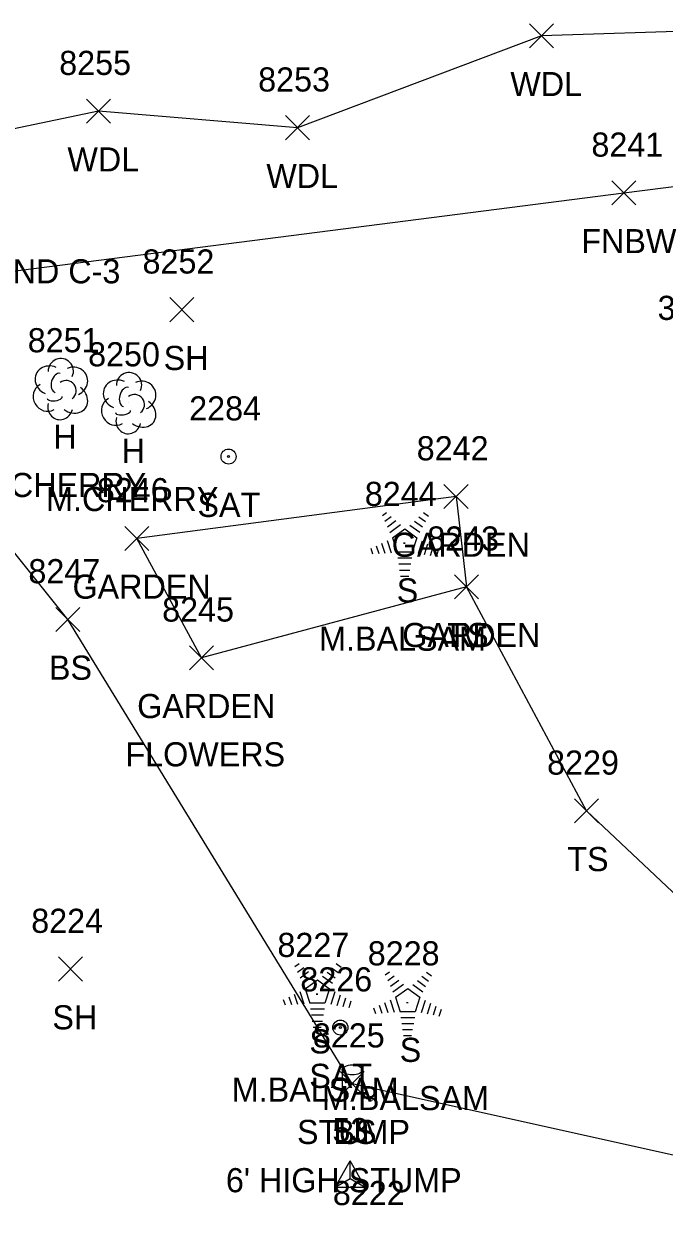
# Model space of a CAD drawing. Extents: x 1439173 to 1457902, y 641926 to 659889.
# Drawn here: x 1448512.8 to 1448565.9, y 645042.9 to 645141.2 of the extents above; entities that cross this region are included whole.
import ezdxf

# ---------------------------------------------------------------- set-up
doc = ezdxf.new("R2010")
doc.units = 0
for name, color, linetype in [('C_I', 7, 'Continuous'), ('CPSM', 7, 'Continuous'), ('L_A', 7, 'Continuous'), ('L_C', 7, 'Continuous'), ('L_I', 7, 'Continuous'), ('L_TIC', 7, 'Continuous'), ('LANT', 7, 'Continuous'), ('LAPB', 7, 'Continuous'), ('LAWA', 7, 'Continuous'), ('LELB', 7, 'Continuous'), ('LFNC', 7, 'Continuous'), ('LTC', 7, 'Continuous'), ('LTD', 7, 'Continuous'), ('LTS', 7, 'Continuous'), ('M_C', 7, 'Continuous')]:
    doc.layers.add(name, color=color, linetype=linetype)

msp = doc.modelspace()

# ---------------------------------------------------------------- linework, layer by layer
at = {"layer": 'CPSM'}
for p, q in [((1448538.585, 645044.733), (1448539.835, 645046.898)), ((1448541.085, 645044.733), (1448539.835, 645046.898)), ((1448539.835, 645045.454), (1448539.835, 645046.898)), ((1448538.585, 645044.733), (1448539.835, 645045.454)), ((1448539.835, 645045.454), (1448539.835, 645045.454)), ((1448539.835, 645045.454), (1448541.085, 645044.733)), ((1448538.585, 645044.733), (1448541.085, 645044.733))]:
    msp.add_line(p, q, dxfattribs=at)
at = {"layer": 'L_TIC'}
for points in [[(1448554.688, 645139.173), (1448556.688, 645141.173)], [(1448556.688, 645139.173), (1448554.688, 645141.173)], [(1448517.999, 645132.925), (1448519.999, 645134.925)], [(1448519.999, 645132.925), (1448517.999, 645134.925)], [(1448534.476, 645131.552), (1448536.476, 645133.552)], [(1448536.476, 645131.552), (1448534.476, 645133.552)], [(1448561.516, 645126.154), (1448563.516, 645128.154)], [(1448563.516, 645126.154), (1448561.516, 645128.154)], [(1448524.9, 645116.464), (1448526.9, 645118.464)], [(1448526.9, 645116.464), (1448524.9, 645118.464)], [(1448547.611, 645100.981), (1448549.611, 645102.981)], [(1448549.611, 645100.981), (1448547.611, 645102.981)], [(1448547.611, 645100.981), (1448549.611, 645102.981)], [(1448549.611, 645100.981), (1448547.611, 645102.981)], [(1448521.17, 645097.508), (1448523.17, 645099.508)], [(1448523.17, 645097.508), (1448521.17, 645099.508)], [(1448521.17, 645097.508), (1448523.17, 645099.508)], [(1448523.17, 645097.508), (1448521.17, 645099.508)], [(1448548.483, 645093.5), (1448550.483, 645095.5)], [(1448550.483, 645093.5), (1448548.483, 645095.5)], [(1448548.483, 645093.5), (1448550.483, 645095.5)], [(1448550.483, 645093.5), (1448548.483, 645095.5)], [(1448515.445, 645090.791), (1448517.445, 645092.791)], [(1448517.445, 645090.791), (1448515.445, 645092.791)], [(1448526.525, 645087.612), (1448528.525, 645089.612)], [(1448528.525, 645087.612), (1448526.525, 645089.612)], [(1448558.419, 645074.925), (1448560.419, 645076.925)], [(1448560.419, 645074.925), (1448558.419, 645076.925)], [(1448515.68, 645061.809), (1448517.68, 645063.809)], [(1448517.68, 645061.809), (1448515.68, 645063.809)], [(1448539.01, 645052.308), (1448541.01, 645054.308)], [(1448541.01, 645052.308), (1448539.01, 645054.308)]]:
    msp.add_lwpolyline(points, dxfattribs=at)
at = {"layer": 'LANT'}
for centre, radius in [((1448529.765, 645105.288), 0.625), ((1448529.765, 645105.288), 0.0833), ((1448539.026, 645057.956), 0.625), ((1448539.026, 645057.956), 0.0833)]:
    msp.add_circle(centre, radius, dxfattribs=at)
at = {"layer": 'LAPB'}
for points in [[(1448548.611, 645101.981), (1448549.483, 645094.5), (1448527.525, 645088.612), (1448522.17, 645098.508)], [(1448548.611, 645101.981), (1448522.17, 645098.508)]]:
    msp.add_lwpolyline(points, dxfattribs=at)
at = {"layer": 'LAWA'}
msp.add_lwpolyline([(1448583.254, 645141.041), (1448555.688, 645140.173), (1448535.476, 645132.552), (1448518.999, 645133.925), (1448492.311, 645128.329), (1448482.301, 645125.813)], dxfattribs=at)
at = {"layer": 'LELB'}
for points in [[(1448588.402, 644964.725), (1448595.68, 644961.96), (1448604.822, 644963.473), (1448618.68, 644967.847), (1448628.532, 644979.218), (1448629.359, 645002.378), (1448616.759, 645023.595), (1448593.047, 645035.65), (1448568.698, 645046.898), (1448540.01, 645053.308), (1448516.445, 645091.791), (1448498.059, 645114.771)], [(1448590.599, 644967.276), (1448596.819, 644967.58), (1448613.853, 644972.941), (1448616.325, 644980.141), (1448615.507, 645001.087), (1448609.752, 645021.973), (1448593.047, 645035.65), (1448574.111, 645062.074), (1448559.419, 645075.925), (1448549.483, 645094.5)]]:
    msp.add_lwpolyline(points, dxfattribs=at)
at = {"layer": 'LFNC'}
for points in [[(1448562.516, 645127.154), (1448582.065, 645129.63)], [(1448489.287, 645117.747), (1448562.516, 645127.154)]]:
    msp.add_lwpolyline(points, dxfattribs=at)
at = {"layer": 'LTC'}
for p, q in [((1448542.505, 645100.406), (1448542.86, 645100.663)), ((1448542.715, 645099.94), (1448543.244, 645100.324)), ((1448545.532, 645100.298), (1448546.082, 645099.899)), ((1448545.903, 645100.646), (1448546.322, 645100.342)), ((1448542.924, 645099.474), (1448543.628, 645099.986)), ((1448543.134, 645099.009), (1448544.012, 645099.647)), ((1448543.358, 645098.554), (1448544.37, 645099.288)), ((1448544.37, 645099.288), (1448545.367, 645098.563)), ((1448544.79, 645099.601), (1448545.6, 645099.012)), ((1448545.161, 645099.949), (1448545.84, 645099.456)), ((1448542.448, 645098.118), (1448542.72, 645097.283)), ((1448542.904, 645098.334), (1448543.235, 645097.315)), ((1448543.358, 645098.554), (1448543.745, 645097.36)), ((1448545.367, 645098.563), (1448544.976, 645097.36)), ((1448545.805, 645098.292), (1448545.467, 645097.253)), ((1448541.537, 645097.685), (1448541.69, 645097.217)), ((1448541.993, 645097.902), (1448542.205, 645097.25)), ((1448544.976, 645097.36), (1448543.745, 645097.36)), ((1448546.249, 645098.042), (1448545.962, 645097.157)), ((1448546.694, 645097.792), (1448546.457, 645097.062)), ((1448547.138, 645097.542), (1448546.951, 645096.967)), ((1448544.937, 645096.86), (1448543.793, 645096.86)), ((1448544.854, 645096.36), (1448543.865, 645096.36)), ((1448544.77, 645095.86), (1448543.938, 645095.86)), ((1448544.686, 645095.36), (1448544.011, 645095.36)), ((1448535.269, 645063.02), (1448535.623, 645063.278)), ((1448535.478, 645062.555), (1448536.008, 645062.939)), ((1448538.296, 645062.912), (1448538.845, 645062.513)), ((1448538.667, 645063.261), (1448539.086, 645062.956)), ((1448535.688, 645062.089), (1448536.392, 645062.6)), ((1448535.898, 645061.623), (1448536.776, 645062.261)), ((1448536.122, 645061.168), (1448537.134, 645061.903)), ((1448537.134, 645061.903), (1448538.131, 645061.178)), ((1448537.554, 645062.216), (1448538.363, 645061.627)), ((1448537.925, 645062.564), (1448538.604, 645062.07)), ((1448542.75, 645062.321), (1448543.105, 645062.578)), ((1448542.96, 645061.855), (1448543.489, 645062.239)), ((1448543.17, 645061.389), (1448543.873, 645061.901)), ((1448545.407, 645061.864), (1448546.086, 645061.371)), ((1448545.777, 645062.213), (1448546.327, 645061.814)), ((1448546.149, 645062.561), (1448546.568, 645062.257)), ((1448535.212, 645060.733), (1448535.483, 645059.897)), ((1448535.668, 645060.949), (1448535.998, 645059.93)), ((1448536.122, 645061.168), (1448536.509, 645059.975)), ((1448538.131, 645061.178), (1448537.74, 645059.975)), ((1448538.568, 645060.907), (1448538.23, 645059.867)), ((1448543.379, 645060.924), (1448544.257, 645061.562)), ((1448543.604, 645060.469), (1448544.615, 645061.203)), ((1448544.615, 645061.203), (1448545.612, 645060.478)), ((1448545.035, 645061.516), (1448545.845, 645060.927)), ((1448534.301, 645060.299), (1448534.453, 645059.832)), ((1448534.757, 645060.516), (1448534.968, 645059.864)), ((1448537.74, 645059.975), (1448536.509, 645059.975)), ((1448539.013, 645060.657), (1448538.725, 645059.772)), ((1448539.458, 645060.407), (1448539.22, 645059.677)), ((1448539.902, 645060.156), (1448539.715, 645059.582)), ((1448542.238, 645059.817), (1448542.45, 645059.165)), ((1448542.694, 645060.033), (1448542.965, 645059.198)), ((1448543.149, 645060.249), (1448543.48, 645059.23)), ((1448543.604, 645060.469), (1448543.991, 645059.275)), ((1448545.612, 645060.478), (1448545.221, 645059.275)), ((1448546.05, 645060.207), (1448545.712, 645059.168)), ((1448546.495, 645059.957), (1448546.207, 645059.072)), ((1448537.701, 645059.475), (1448536.557, 645059.475)), ((1448537.618, 645058.975), (1448536.629, 645058.975)), ((1448541.783, 645059.6), (1448541.935, 645059.132)), ((1448545.221, 645059.275), (1448543.991, 645059.275)), ((1448545.183, 645058.775), (1448544.038, 645058.775)), ((1448546.939, 645059.707), (1448546.702, 645058.977)), ((1448547.383, 645059.457), (1448547.197, 645058.882)), ((1448537.534, 645058.475), (1448536.702, 645058.475)), ((1448537.45, 645057.975), (1448536.775, 645057.975)), ((1448545.099, 645058.275), (1448544.111, 645058.275)), ((1448545.015, 645057.775), (1448544.184, 645057.775)), ((1448544.932, 645057.275), (1448544.257, 645057.275))]:
    msp.add_line(p, q, dxfattribs=at)
at = {"layer": 'LTD'}
for p, q in [((1448515.823, 645110.936), (1448515.823, 645110.936)), ((1448515.823, 645110.936), (1448515.823, 645110.936)), ((1448521.475, 645109.771), (1448521.475, 645109.771)), ((1448521.475, 645109.771), (1448521.475, 645109.771))]:
    msp.add_line(p, q, dxfattribs=at)
for centre in [(1448515.87, 645112.37), (1448521.522, 645111.205)]:
    msp.add_arc(centre, 1.047, 335.52715, 180.95627, dxfattribs=at)
for centre, major_axis, ratio, start_param, end_param in [((1448515.032, 645111.603), (1.21, -0.512), 0.895232, 1.570796, 4.712389), ((1448516.865, 645111.52), (-1.141, -0.483), 0.949671, 1.570796, 4.712389), ((1448515.615, 645111.395), (-0.208, -0.792), 0.645439, 3.141593, 6.283185), ((1448514.74, 645110.228), (0.584, -1.042), 0.959034, 3.141593, 6.283185), ((1448516.323, 645110.77), (-0.5, 0.667), 0.989748, 3.141593, 6.283185), ((1448516.824, 645110.103), (-1.09, 0.792), 0.841452, 1.570796, 4.712389), ((1448520.683, 645110.438), (1.21, -0.512), 0.895232, 1.570796, 4.712389), ((1448521.267, 645110.23), (-0.208, -0.792), 0.645439, 3.141593, 6.283185), ((1448522.517, 645110.355), (-1.141, -0.483), 0.949671, 1.570796, 4.712389), ((1448515.365, 645110.186), (-0.625, -0.083), 0.423636, 0, 3.141593), ((1448520.392, 645109.063), (0.584, -1.042), 0.959034, 3.141593, 6.283185), ((1448521.975, 645109.605), (-0.5, 0.667), 0.989748, 3.141593, 6.283185), ((1448515.824, 645109.436), (0.265, 1.061), 0.942809, 1.570796, 4.712389), ((1448521.017, 645109.021), (-0.625, -0.083), 0.423636, 0, 3.141593), ((1448522.475, 645108.938), (-1.09, 0.792), 0.841452, 1.570796, 4.712389), ((1448521.475, 645108.271), (0.265, 1.061), 0.942809, 1.570796, 4.712389)]:
    msp.add_ellipse(centre, major_axis=major_axis, ratio=ratio, start_param=start_param, end_param=end_param, dxfattribs=at)
at = {"layer": 'LTS'}
for p, q in [((1448539.181, 645054.448), (1448539.181, 645052.781)), ((1448540.847, 645054.281), (1448540.847, 645054.448)), ((1448540.847, 645054.448), (1448540.847, 645052.781)), ((1448540.014, 645053.306), (1448540.014, 645053.306)), ((1448540.014, 645053.306), (1448540.014, 645053.306)), ((1448540.014, 645053.281), (1448540.014, 645053.281))]:
    msp.add_line(p, q, dxfattribs=at)
msp.add_circle((1448540.014, 645053.306), 0.0833, dxfattribs=at)
for centre, start, end in [((1448538.347, 645052.781), 270, 360), ((1448541.681, 645052.781), 180, 270)]:
    msp.add_arc(centre, 0.833, start, end, dxfattribs=at)
msp.add_ellipse((1448540.014, 645054.448), major_axis=(-0.833, 0), ratio=0.5, dxfattribs=at)

# ---------------------------------------------------------------- texts
at = {"layer": 'C_I'}
msp.add_text('53', height=2, dxfattribs=at).set_placement((1448538.371, 645048.454))
at = {"layer": 'L_A'}
for s, p in [('WDL', (1448553.106, 645135.173)), ('WDL', (1448516.416, 645128.925)), ('WDL', (1448532.894, 645127.552)), ('FNBW', (1448558.989, 645122.154)), ('SH', (1448524.388, 645112.464)), ('H', (1448515.256, 645105.936)), ('H', (1448520.908, 645104.771)), ('SAT', (1448527.19, 645100.288)), ('GARDEN', (1448543.281, 645096.981)), ('GARDEN', (1448543.281, 645096.981)), ('GARDEN', (1448516.839, 645093.508)), ('GARDEN', (1448516.839, 645093.508)), ('S', (1448543.696, 645093.198)), ('GARDEN', (1448544.152, 645089.5)), ('TS', (1448547.892, 645089.5)), ('BS', (1448514.886, 645086.791)), ('GARDEN', (1448522.194, 645083.612)), ('TS', (1448557.829, 645070.925)), ('SH', (1448515.168, 645057.809)), ('S', (1448536.459, 645055.812)), ('S', (1448543.941, 645055.113)), ('SAT', (1448536.452, 645052.956)), ('STUMP', (1448535.435, 645048.308)), ('BS', (1448538.451, 645048.308))]:
    msp.add_text(s, height=2, dxfattribs=at).set_placement(p)
at = {"layer": 'L_C'}
for s, p in [('3M.MAPLE', (1448565.305, 645116.619)), ('S.CHERRY', (1448509.13, 645101.936)), ('M.CHERRY', (1448514.656, 645100.771)), ('M.BALSAM', (1448537.27, 645089.198)), ('FLOWERS', (1448521.225, 645079.612)), ('M.BALSAM', (1448530.034, 645051.812)), ('M.BALSAM', (1448537.516, 645051.113)), ("6' HIGH STUMP", (1448529.545, 645044.308))]:
    msp.add_text(s, height=2, dxfattribs=at).set_placement(p)
at = {"layer": 'L_I'}
for s, p in [('8255', (1448515.739, 645136.925)), ('8253', (1448532.217, 645135.552)), ('8241', (1448559.823, 645130.154)), ('8252', (1448522.64, 645120.464)), ('8251', (1448513.13, 645113.936)), ('8250', (1448518.129, 645112.771)), ('2284', (1448526.505, 645108.288)), ('8242', (1448545.351, 645104.981)), ('8242', (1448545.351, 645104.981)), ('8246', (1448518.855, 645101.508)), ('8246', (1448518.855, 645101.508)), ('8244', (1448541.05, 645101.198)), ('8243', (1448546.223, 645097.5)), ('8243', (1448546.223, 645097.5)), ('8247', (1448513.185, 645094.791)), ('8245', (1448524.265, 645091.612)), ('8229', (1448556.152, 645078.925)), ('8224', (1448513.42, 645065.809)), ('8227', (1448533.814, 645063.812)), ('8228', (1448541.295, 645063.113)), ('8226', (1448535.711, 645060.956)), ('8225', (1448536.75, 645056.308)), ('8225', (1448536.75, 645056.308)), ('8222', (1448538.408, 645043.241))]:
    msp.add_text(s, height=2, dxfattribs=at).set_placement(p)
at = {"layer": 'LTC'}
for p in [(1448544.252, 645098.302), (1448537.016, 645060.916), (1448544.498, 645060.217)]:
    msp.add_text('.', height=1.037, rotation=270, dxfattribs=at).set_placement(p)
at = {"layer": 'M_C'}
msp.add_text('ALUMINUM BOUND C-3', height=2, dxfattribs=at).set_placement((1448491.084, 645119.65))

doc.saveas('drawing.dxf')
